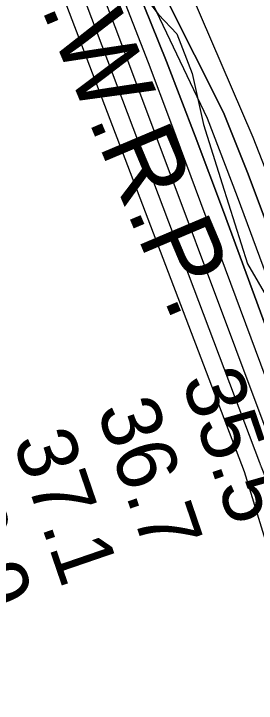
# Model space of a CAD drawing. Extents: x 3250478 to 3288318, y 788638 to 816472.
# Drawn here: x 3272370 to 3272641, y 810262 to 811030 of the extents above; entities that cross this region are included whole.
import ezdxf

# ---------------------------------------------------------------- set-up
doc = ezdxf.new("R2010")
doc.units = 0
for name, color, linetype in [('V-RIVR-EDGE', 7, 'Continuous'), ('V-RIVR-RANG', 7, 'Continuous'), ('V-TOPO-DPTH', 7, 'Continuous'), ('V-TOPO-MAJR', 7, 'Continuous'), ('V-TOPO-MINR', 7, 'Continuous'), ('V-TOPO-WATR', 7, 'Continuous'), ('V-TOPO-WATR-IDEN', 7, 'Continuous')]:
    doc.layers.add(name, color=color, linetype=linetype)

msp = doc.modelspace()

# ---------------------------------------------------------------- linework, layer by layer
at = {"layer": 'V-RIVR-EDGE'}
msp.add_lwpolyline([(3272516.37, 811049.21), (3272531.53, 811029.18), (3272552.34, 811007.83), (3272569.19, 810963.45), (3272582.09, 810906.91), (3272602.79, 810840.79), (3272630.82, 810751.61), (3272654.63, 810710.69)], dxfattribs=at)
at = {"layer": 'V-TOPO-DPTH'}
for points in [[(3272978.82, 809951.81), (3272742.44, 810557.32), (3272741.93, 810558.54), (3272741.38, 810559.74), (3272740.77, 810560.91), (3272740.13, 810562.07), (3272739.46, 810563.21), (3272738.81, 810564.36), (3272738.16, 810565.52), (3272737.53, 810566.68), (3272736.33, 810568.92), (3272735.16, 810571.23), (3272734.06, 810573.57), (3272733.05, 810575.96), (3272732.12, 810578.37), (3272683.52, 810712.72), (3272657.88, 810782.15), (3272631.61, 810851.34), (3272604.4, 810920.17), (3272409.22, 811307.3)], [(3272409.22, 811307.3), (3272604.4, 810920.17), (3272631.61, 810851.34), (3272657.88, 810782.15), (3272683.52, 810712.72), (3272732.12, 810578.37), (3272733.05, 810575.96), (3272734.06, 810573.57), (3272735.16, 810571.23), (3272736.33, 810568.92), (3272737.53, 810566.68), (3272738.16, 810565.52), (3272738.81, 810564.36), (3272739.46, 810563.21), (3272740.13, 810562.07), (3272740.77, 810560.91), (3272741.38, 810559.74), (3272741.93, 810558.54), (3272742.44, 810557.32), (3272978.82, 809951.81)], [(3272946.71, 809938.88), (3272799.7, 810296.87), (3272782.88, 810338.2), (3272766.23, 810379.61), (3272749.84, 810421.12), (3272733.63, 810462.7), (3272703.31, 810541.2), (3272702.39, 810543.59), (3272701.48, 810545.97), (3272700.57, 810548.37), (3272699.67, 810550.76), (3272698.78, 810553.16), (3272697.88, 810555.55), (3272696.99, 810557.95), (3272696.11, 810560.35), (3272604.11, 810809.95), (3272572.66, 810893.65), (3272540.5, 810977.07), (3272507.27, 811060.07)]]:
    msp.add_lwpolyline(points, dxfattribs=at)
at = {"layer": 'V-TOPO-MAJR'}
msp.add_lwpolyline([(3272423.5, 811113.84), (3272644.38, 810530.31), (3272644.61, 810529.72), (3272644.84, 810529.12), (3272645.07, 810528.52), (3272645.3, 810527.93), (3272645.53, 810527.33), (3272645.76, 810526.73), (3272646, 810526.14), (3272646.23, 810525.54), (3272865.17, 809973.13), (3272870.72, 809959.33), (3272876.38, 809945.57), (3272882.18, 809931.87), (3272888.08, 809918.22), (3272894.15, 809904.64), (3272900.37, 809891.13), (3272906.78, 809877.71), (3272913.33, 809864.36), (3273091.57, 809507.98)], dxfattribs=at)
at = {"layer": 'V-TOPO-MINR'}
for points in [[(3272196.38, 811913.78), (3272636.82, 810892.78), (3272656.99, 810841.45), (3272676.8, 810789.98), (3272696.09, 810738.31), (3272715.02, 810686.51), (3272768.55, 810562.67), (3272948.76, 810103.78), (3272960.29, 810074.82), (3272972.01, 810045.94), (3272984.01, 810017.16), (3272996.19, 809988.47), (3273008.97, 809960.06), (3273022.33, 809931.94), (3273036.6, 809904.26), (3273051.46, 809876.88), (3273133.51, 809731.34), (3273148.98, 809706.13)], [(3272396.3, 811311.28), (3272586.1, 810913.66), (3272619.34, 810826.68), (3272651.8, 810739.39), (3272713.38, 810570.38), (3272714.46, 810567.37), (3272715.52, 810564.35), (3272716.54, 810561.32), (3272717.54, 810558.29), (3272718.81, 810554.38), (3272719.16, 810553.29), (3272719.52, 810552.2), (3272719.88, 810551.12), (3272720.25, 810550.03), (3272724.28, 810538.11), (3272726.72, 810531.08), (3272729.24, 810524.09), (3272731.88, 810517.13), (3272734.6, 810510.21), (3272968.7, 809929.29)], [(3272361.05, 811218.01), (3272627.16, 810520.31), (3272818.77, 809898.02), (3272823.77, 809881.71), (3272828.74, 809865.39), (3272833.68, 809849.06), (3272838.58, 809832.72), (3272882.12, 809687.06)], [(3272466.51, 811059.06), (3272484.82, 811011.15), (3272661.61, 810540.32), (3272662.06, 810539.12), (3272662.51, 810537.93), (3272662.97, 810536.73), (3272663.43, 810535.54), (3272663.89, 810534.35), (3272664.36, 810533.16), (3272664.82, 810531.96), (3272665.29, 810530.77), (3272801.11, 810186.94), (3272820.44, 810138.62), (3272840.03, 810090.43), (3272860.04, 810042.4), (3272880.32, 809994.48), (3272894.69, 809960.93), (3272908.25, 809929.99), (3272922.16, 809899.22), (3272936.6, 809868.69), (3272951.38, 809838.32), (3273025.67, 809689.02)], [(3272507.27, 811060.07), (3272540.5, 810977.07), (3272572.66, 810893.65), (3272604.11, 810809.95), (3272696.11, 810560.35), (3272696.99, 810557.95), (3272697.88, 810555.55), (3272698.78, 810553.16), (3272699.67, 810550.76), (3272700.57, 810548.37), (3272701.48, 810545.97), (3272702.39, 810543.59), (3272703.31, 810541.2), (3272733.63, 810462.7), (3272749.84, 810421.12), (3272766.23, 810379.61), (3272782.88, 810338.2), (3272799.7, 810296.87), (3272946.71, 809938.88)], [(3272494.5, 811041.48), (3272520.04, 810975.78), (3272545.03, 810909.87), (3272678.85, 810550.33), (3272679.52, 810548.53), (3272680.2, 810546.74), (3272680.87, 810544.94), (3272681.56, 810543.15), (3272682.25, 810541.36), (3272682.94, 810539.57), (3272683.63, 810537.78), (3272684.33, 810536), (3272742.75, 810387.18), (3272772.92, 810311.1), (3272803.43, 810235.15), (3272834.46, 810159.41), (3272865.84, 810083.82), (3272922.17, 809949.39), (3272931.48, 809927.72), (3272941.05, 809906.17), (3272951, 809884.79), (3272961.21, 809863.53), (3273004.39, 809775.64), (3273037.14, 809710.93)]]:
    msp.add_lwpolyline(points, dxfattribs=at)
at = {"layer": 'V-TOPO-WATR'}
msp.add_lwpolyline([(3272409.22, 811307.3), (3272604.4, 810920.17), (3272631.61, 810851.34), (3272657.88, 810782.15), (3272683.52, 810712.72), (3272732.12, 810578.37), (3272733.05, 810575.96), (3272734.06, 810573.57), (3272735.16, 810571.23), (3272736.33, 810568.92), (3272737.53, 810566.68), (3272738.16, 810565.52), (3272738.81, 810564.36), (3272739.46, 810563.21), (3272740.13, 810562.07), (3272740.77, 810560.91), (3272741.38, 810559.74), (3272741.93, 810558.54), (3272742.44, 810557.32), (3272978.82, 809951.81)], dxfattribs=at)

# ---------------------------------------------------------------- texts
at = {"layer": 'V-RIVR-RANG'}
for s, p in [('35.5', (3272557, 810621.75)), ('36.7', (3272462.48, 810589.11)), ('37.1', (3272368.72, 810554.23)), ('36.9', (3272273.35, 810524.08))]:
    msp.add_text(s, height=67, rotation=288.90833, dxfattribs=at).set_placement(p)
at = {"layer": 'V-TOPO-WATR-IDEN'}
msp.add_text('L.W.R.P.', height=83, rotation=292.90019, dxfattribs=at).set_placement((3272376, 811094.12))

doc.saveas('drawing.dxf')
